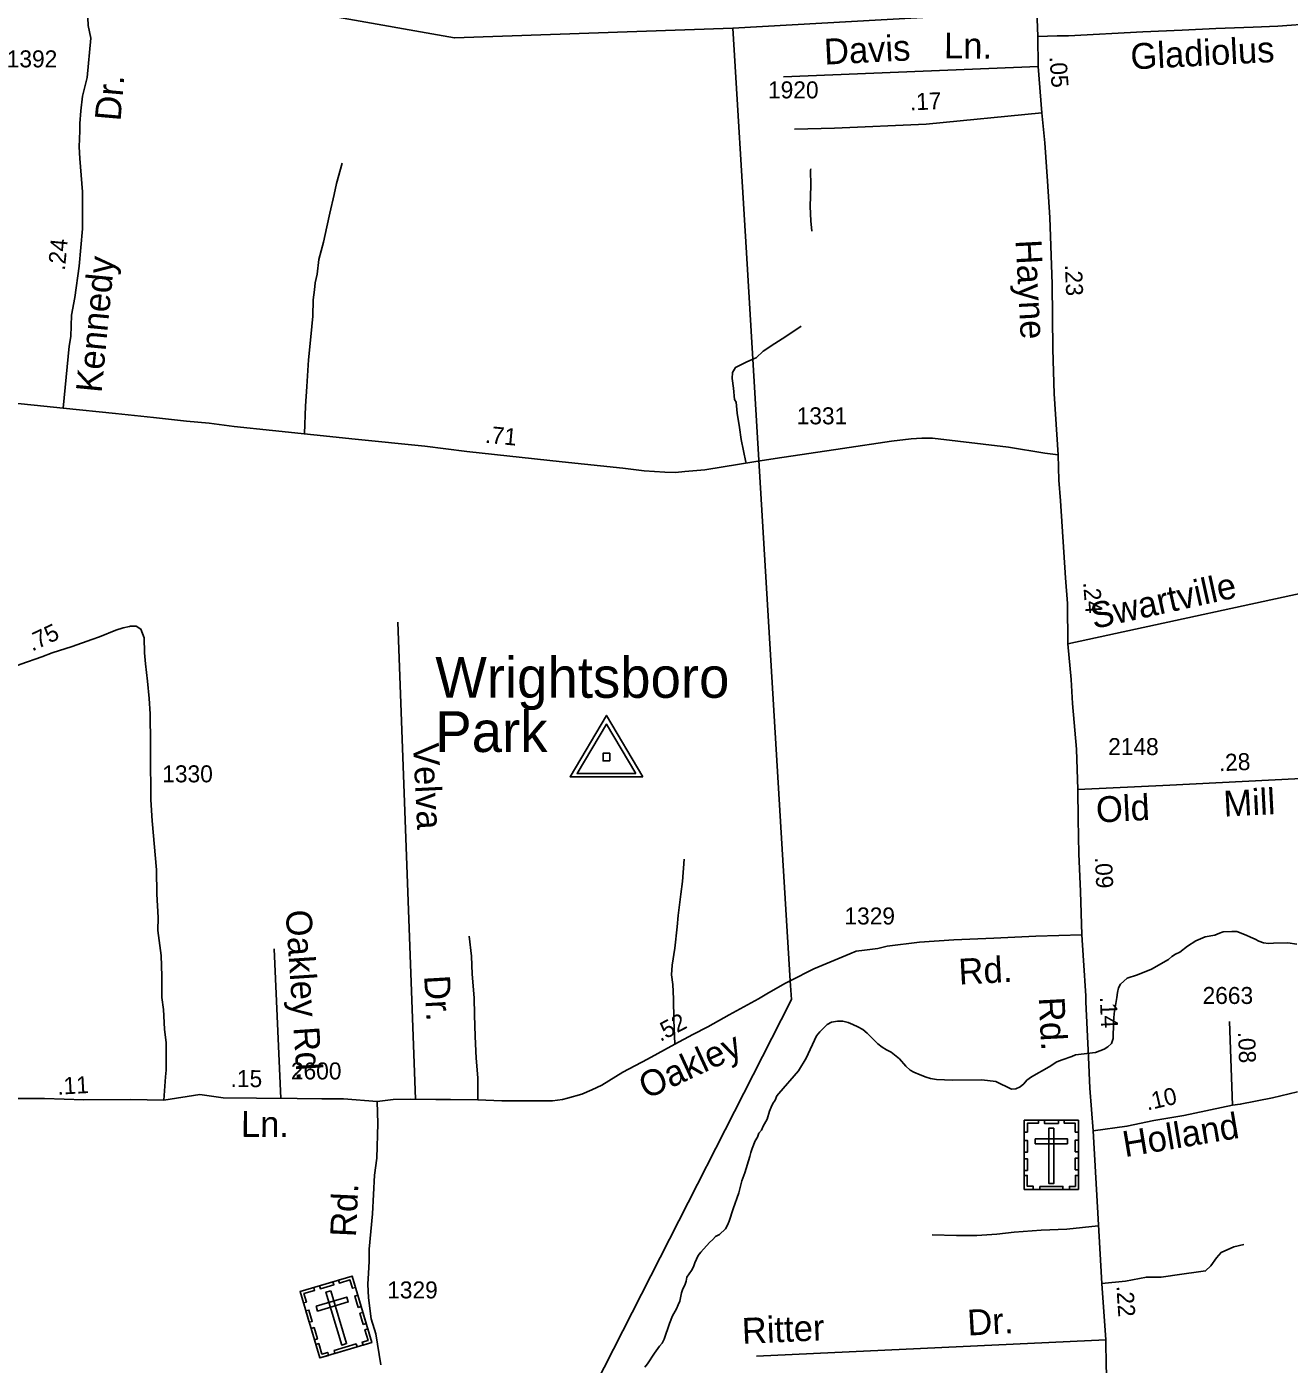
# Model space of a CAD drawing. Extents: x 2290055 to 2389491, y 66597 to 237875.
# Drawn here: x 2321796 to 2326438, y 201202 to 206121 of the extents above; entities that cross this region are included whole.
import ezdxf

# ---------------------------------------------------------------- set-up
doc = ezdxf.new("R2010")
doc.units = 0
for name, color, linetype in [('Exist Boundary Land Use Park Urban  Label', 7, 'Continuous'), ('Exist Cultural Cemetery CELL', 7, 'Continuous'), ('Exist Hydrographic Creek Single Shore', 7, 'Continuous'), ('Exist Road Non-System Type 51', 7, 'Continuous'), ('Exist Road Non-System Type 51 Label', 7, 'Continuous'), ('Exist Road Primary NC Label', 7, 'Continuous'), ('Exist Road Primary NC Service Mileage Hundredths English Label', 7, 'Continuous'), ('Exist Road Primary NC UnDivided 4 Lane Attributed', 7, 'Continuous'), ('Exist Road Secondary Mileage Hundredths English Label', 7, 'Continuous'), ('Exist Road Secondary Type 51 Attributed', 7, 'Continuous'), ('Exist Road Secondary Type 51 Label', 7, 'Continuous'), ('Exist Road Secondary Type 51 Number Label', 7, 'Continuous'), ('Exist Survey Geodetic Marker CELL', 7, 'Continuous'), ('Exist Utilities Electrical Transmission Line', 7, 'Continuous')]:
    doc.layers.add(name, color=color, linetype=linetype)

msp = doc.modelspace()

# ---------------------------------------------------------------- linework, layer by layer
at = {"layer": 'Exist Cultural Cemetery CELL'}
for points in [[(2325463.6, 202099.7), (2325662.7, 202099.7), (2325662.7, 201845.1), (2325463.6, 201845.1)], [(2325463.6, 202056.4), (2325475, 202056.4), (2325475, 202088.6), (2325515.5, 202088.6), (2325515.5, 202099.7), (2325463.6, 202099.7)], [(2325537.7, 202099.7), (2325589.5, 202099.7), (2325589.5, 202088.3), (2325537.7, 202088.3)], [(2325662.8, 202056.4), (2325651.4, 202056.4), (2325651.4, 202088.6), (2325610.9, 202088.6), (2325610.9, 202099.7), (2325662.8, 202099.7)], [(2325572.6, 202070.4), (2325554, 202070.4), (2325554, 201867.7), (2325572.6, 201867.7)], [(2325463.6, 201982.3), (2325463.6, 202025.6), (2325475, 202025.6), (2325475, 201982.3)], [(2325504.4, 202031.7), (2325504.4, 202013), (2325622.2, 202013), (2325622.2, 202031.7)], [(2325651.4, 201983.3), (2325651.4, 202026.6), (2325662.8, 202026.6), (2325662.8, 201983.3)], [(2325463.6, 201915.1), (2325463.6, 201958.4), (2325475, 201958.4), (2325475, 201915.1)], [(2325651.3, 201917.4), (2325651.3, 201960.7), (2325662.7, 201960.7), (2325662.7, 201917.4)], [(2325496.7, 201845.2), (2325496.7, 201856.7), (2325474.7, 201856.7), (2325474.7, 201897.1), (2325463.6, 201897.1), (2325463.6, 201845.2)], [(2325521.1, 201856.6), (2325605.9, 201856.6), (2325605.9, 201845.2), (2325521.1, 201845.2)], [(2325629.6, 201845.1), (2325629.6, 201856.6), (2325651.6, 201856.6), (2325651.6, 201897), (2325662.7, 201897), (2325662.7, 201845.1)], [(2322801.1, 201469.6), (2322991.9, 201526.4), (2323064.6, 201282.4), (2322873.9, 201225.6)], [(2322872.1, 201490.7), (2322921.8, 201505.5), (2322925, 201494.6), (2322875.3, 201479.8)], [(2323004.4, 201484.9), (2322993.5, 201481.7), (2322984.3, 201512.5), (2322945.4, 201500.9), (2322942.2, 201511.6), (2322992, 201526.4)], [(2322813.5, 201428.1), (2322824.4, 201431.3), (2322815.2, 201462.1), (2322854, 201473.7), (2322850.8, 201484.4), (2322801.1, 201469.6)], [(2322914, 201472.6), (2322896.1, 201467.3), (2322954, 201273), (2322971.9, 201278.3)], [(2323014.3, 201411.6), (2323001.9, 201453.1), (2323012.8, 201456.4), (2323025.2, 201414.9)], [(2322859.7, 201416), (2322865, 201398.1), (2322977.8, 201431.7), (2322972.5, 201449.6)], [(2322834.6, 201357), (2322822.3, 201398.5), (2322833.2, 201401.7), (2322845.6, 201360.2)], [(2323033.1, 201348.4), (2323020.7, 201389.9), (2323031.6, 201393.2), (2323044, 201351.7)], [(2322853.8, 201292.6), (2322841.5, 201334.1), (2322852.4, 201337.3), (2322864.8, 201295.8)], [(2323032.9, 201273), (2323029.6, 201284), (2323050.7, 201290.3), (2323039.1, 201329), (2323049.8, 201332.2), (2323064.6, 201282.4)], [(2322905.5, 201235), (2322902.3, 201246.1), (2322881.2, 201239.8), (2322869.6, 201278.5), (2322859, 201275.3), (2322873.8, 201225.6)], [(2322925.6, 201253), (2323007, 201277.2), (2323010.2, 201266.3), (2322928.9, 201242)]]:
    msp.add_lwpolyline(points, close=True, dxfattribs=at)
at = {"layer": 'Exist Hydrographic Creek Single Shore'}
for points in [[(2325725.7, 202348.4), (2325757.5, 202361), (2325771.5, 202370.1), (2325784.5, 202382), (2325791.2, 202400.2), (2325791.5, 202457.9), (2325794, 202492.2), (2325804.2, 202550.8), (2325806.7, 202569.8), (2325810.5, 202586.6), (2325817.2, 202600.1), (2325842.5, 202622.2), (2325880.2, 202633.9), (2325931, 202654.7), (2325994.5, 202690.6), (2326006.5, 202701.5), (2326020, 202710.2), (2326035.5, 202718), (2326063.7, 202739.6), (2326094.5, 202759.4), (2326129.5, 202773.9), (2326165, 202780.6), (2326182, 202788.2), (2326195.5, 202792.3), (2326227, 202794.1), (2326245, 202793.2), (2326279.5, 202780.2), (2326295.7, 202772.5), (2326312.5, 202765.7), (2326326.5, 202758.1), (2326343.7, 202752.1), (2326362, 202750.2), (2326379.7, 202751.3), (2326432.5, 202751.6), (2326466, 202747.5)], [(2325725.7, 202348.4), (2325652, 202340), (2325638.5, 202334.1), (2325602.5, 202321.8), (2325583.2, 202313.9), (2325555, 202296.1), (2325490, 202259.8), (2325473.7, 202246.8), (2325462.5, 202234.1), (2325448.5, 202222.7), (2325432.7, 202215.3), (2325416.7, 202213.4), (2325359, 202241.6), (2325307.2, 202247.9), (2325200.2, 202247.2), (2325141.2, 202249.8), (2325118.5, 202252.7), (2325102.7, 202258), (2325080.5, 202266.7), (2325057.2, 202276.6), (2325043.7, 202284.2), (2325028.7, 202298.9), (2325004.7, 202325.3), (2324974, 202349.5), (2324957.7, 202358.1), (2324941.7, 202368.3), (2324925, 202380.7), (2324886, 202420), (2324870.2, 202433.3), (2324852, 202443.7), (2324833.5, 202452.1), (2324815.7, 202458.8), (2324797, 202463.9), (2324777.5, 202463.7), (2324755.5, 202460.8), (2324739.2, 202451.7), (2324712.5, 202425.3), (2324700.2, 202409.6), (2324662, 202328.3), (2324633, 202281.9), (2324561.2, 202197.9)], [(2324068.7, 201191.1), (2324078.2, 201203.9), (2324103.5, 201243.6), (2324122, 201269), (2324132, 201280.5), (2324139.2, 201294.1), (2324158.7, 201352.3), (2324170, 201380.6), (2324185, 201406.7), (2324191.5, 201420.6), (2324196.7, 201434.7), (2324203.5, 201464.9), (2324208, 201479.2), (2324215.5, 201492.8), (2324220.2, 201507.4), (2324222.5, 201522.3), (2324240.5, 201547.1), (2324247.7, 201560.3), (2324252.5, 201574.8), (2324265, 201602.6), (2324274, 201614.6), (2324306.7, 201650.3), (2324318.7, 201661), (2324328.7, 201672.4), (2324342.5, 201679.4), (2324365, 201700.3), (2324372.5, 201713.8), (2324379, 201728.6), (2324393, 201773.6), (2324414.5, 201832.7), (2324425.5, 201876.6), (2324436.2, 201906.4), (2324454.5, 201966.6), (2324458, 201981.7), (2324463, 201995.9), (2324474.5, 202024.2), (2324482.2, 202037.4), (2324487.5, 202051.8), (2324497.5, 202063.6), (2324503.5, 202077.5), (2324518, 202104.1), (2324527.2, 202133.4), (2324532.7, 202147.8), (2324539.7, 202161.1), (2324548, 202173.6), (2324554, 202189), (2324561.2, 202197.9)]]:
    msp.add_lwpolyline(points, dxfattribs=at)
at = {"layer": 'Exist Road Non-System Type 51'}
for points in [[(2322023.8, 206319), (2322020.6, 206288.1), (2322014, 206251.9), (2322016.3, 206195.9), (2322019.9, 206154.1), (2322022, 206125.3), (2322030.8, 206078.2)], [(2324578.4, 205937.2), (2325515.1, 205974.6)], [(2322816.9, 204625.2), (2322820.9, 204725.4), (2322826, 204797.6), (2322832.1, 204895.9), (2322840.8, 204980.3), (2322847.8, 205056.6), (2322849.4, 205116.6), (2322854, 205152.8), (2322856.9, 205179), (2322863.6, 205211.2), (2322869.5, 205265.5), (2322887, 205328.2), (2322898.8, 205384.7), (2322910.8, 205435.2), (2322926.1, 205503.8), (2322934.5, 205544.1), (2322955.5, 205619)], [(2324678.3, 205598.7), (2324677.2, 205593.2), (2324679.5, 205537.3), (2324676.5, 205459.2), (2324678.6, 205407.2), (2324682.1, 205369.4)], [(2324643.9, 205019.7), (2324587.4, 204981.5), (2324546.4, 204955.9), (2324503.5, 204928.2), (2324478.5, 204903.2), (2324465.5, 204897.8)], [(2324465.5, 204897.8), (2324441.1, 204887.7), (2324401.9, 204868.1), (2324390.6, 204849.7), (2324389.5, 204827.6), (2324394.9, 204791.8), (2324398.5, 204749.9), (2324404.9, 204740.2), (2324408.5, 204700.3), (2324416.7, 204646.6), (2324422.4, 204602.8), (2324439.7, 204519.5)], [(2327183.4, 203902.3), (2326982.4, 204013.1), (2326868.8, 204071.4), (2326787.2, 204080.1), (2326664.9, 204077.2), (2325623.4, 203852.2)], [(2323160.2, 203930.8), (2323225.6, 202176.9)], [(2324179.2, 202379.9), (2324174.9, 202468.4), (2324173.8, 202546.4), (2324171.7, 202598.3), (2324166.3, 202634.1), (2324168.9, 202670.2), (2324178.4, 202732.6), (2324187.3, 202811), (2324191.6, 202853.2), (2324200.5, 202931.5), (2324206.7, 202977.8), (2324213.5, 203060.1)], [(2323454.6, 202175.3), (2323455, 202255.8), (2323448.2, 202327.5), (2323445, 202407.4), (2323441.8, 202487.3), (2323441.4, 202549.3), (2323433.9, 202637.1), (2323431.3, 202703), (2323422.4, 202776.6)], [(2322705.8, 202729.9), (2322730.3, 202179.7)], [(2325735.9, 201711.8), (2325620, 201699.4), (2325526.1, 201695.7), (2325426.3, 201687.7), (2325362.6, 201681.2), (2325288.7, 201676.3), (2325214.7, 201675.4), (2325124.6, 201677.8)], [(2326270.5, 201643.2), (2326234.8, 201633.8), (2326187.6, 201613.9), (2326170.4, 201593.2), (2326149.5, 201564.4), (2326130.3, 201545.6), (2326104.4, 201542.6), (2326042.7, 201534.1), (2325967.1, 201523.1), (2325913.1, 201523), (2325835.6, 201507.9), (2325749.5, 201499.9)], [(2324479.5, 201232.1), (2325763.2, 201292.2)]]:
    msp.add_lwpolyline(points, dxfattribs=at)
at = {"layer": 'Exist Road Primary NC UnDivided 4 Lane Attributed'}
for points in [[(2325513.1, 206084.5), (2325504.8, 206313.3), (2325489.2, 206552.1), (2325482.6, 206755.4)], [(2325528, 205804.8), (2325515.1, 205974.6), (2325513.1, 206084.5)], [(2325587.8, 204547.2), (2325573.6, 204771.3), (2325568.9, 204935.4), (2325566.9, 205174.7), (2325560.8, 205315.2), (2325557.8, 205419.1), (2325548.6, 205553.5), (2325539.4, 205694.3), (2325528, 205804.8)], [(2325660.4, 203315.5), (2325655.7, 203464.2), (2325641.1, 203632.5), (2325635.7, 203720.3), (2325623.4, 203852.2), (2325622.8, 204000.2), (2325615.2, 204094), (2325596.4, 204377.7), (2325591, 204453.7), (2325587.8, 204547.2)], [(2325675.7, 202781), (2325671, 202940.8), (2325664.5, 203078.8), (2325662.4, 203206.8), (2325660.4, 203315.5)], [(2325717.4, 202060.7), (2325705.3, 202217.4), (2325699.4, 202331.2), (2325689.9, 202535), (2325689.6, 202557), (2325681.2, 202687), (2325675.7, 202781)], [(2325777.7, 200881), (2325770.8, 201074.2), (2325764.8, 201194.2), (2325763.2, 201292.2), (2325749.5, 201499.9), (2325717.4, 202060.7)]]:
    msp.add_lwpolyline(points, dxfattribs=at)
at = {"layer": 'Exist Road Secondary Type 51 Attributed'}
msp.add_line((2326229, 202154.9), (2326218.7, 202462.9), dxfattribs=at)
for points in [[(2325513.1, 206084.5), (2325584.4, 206087), (2325626.4, 206087.6), (2325900.2, 206102.3), (2326044, 206108.8), (2326168, 206114.9), (2326305.8, 206119.4), (2326395.7, 206122.9), (2326529.6, 206133.2), (2326737.4, 206144.9), (2326843.3, 206152.7), (2326873.4, 206151.3), (2326879.6, 206135.3), (2326882.1, 206113.4), (2326881.5, 206027.3), (2326887.2, 205935.3), (2326890.6, 205849.5), (2326900.4, 205637.6), (2326904, 205545.7), (2326915.2, 205247.6), (2326911.3, 205128.8)], [(2321929.5, 204718.4), (2321951.4, 204945.6), (2321957.5, 204982.3), (2321960.5, 205059.9), (2321973, 205125.1), (2321988, 205240.1), (2322000.2, 205377.5), (2322000.2, 205431.6), (2322000.2, 205514.1), (2321991.1, 205636.2), (2321988, 205679), (2321991.1, 205737.9), (2321991.1, 205765.4), (2321994.1, 205811.3), (2322000.2, 205865.3), (2322018.5, 205934.6), (2322030.8, 206078.2)], [(2325528, 205804.8), (2325102.7, 205762.2), (2324766.5, 205748.4), (2324618.8, 205743.8)], [(2321929.5, 204718.4), (2321704.7, 204740.9), (2321539.8, 204759.4), (2321454.9, 204767.5), (2321379.3, 204775.5), (2321255.4, 204788.2), (2321140.9, 204803.9)], [(2325587.8, 204547.2), (2325539.2, 204552.9), (2325405.8, 204574.3), (2325126.6, 204607.7), (2325087.6, 204608.3), (2325047.7, 204606), (2324975.6, 204596.8), (2324795, 204570.2), (2324548.2, 204532.7), (2324477.2, 204521.8), (2324289.3, 204491.8), (2324216, 204484.9), (2324180.7, 204482), (2324142.6, 204482.6), (2324066.1, 204488.3), (2323987, 204497), (2323764.9, 204520.6), (2323413.6, 204558.7), (2323259.7, 204578.3), (2323003.1, 204603.7), (2322699.7, 204636.5), (2322558.8, 204651), (2322466.1, 204662.5), (2322383, 204670.6), (2322261.3, 204683.8), (2322122.7, 204698.3), (2321929.5, 204718.4)], [(2321851.5, 203803.7), (2321889, 203818.1), (2321962.5, 203841.2), (2322034.6, 203867.1), (2322063.4, 203877.2), (2322123.6, 203902.1), (2322150.4, 203910.7), (2322173.5, 203915), (2322177.3, 203916), (2322181.6, 203916.2), (2322194.1, 203916.5), (2322198.7, 203916.5), (2322214.8, 203906.1), (2322227.7, 203873.7), (2322228.6, 203818), (2322232, 203778.2), (2322239.7, 203714.8), (2322246.5, 203650.8), (2322249.4, 203594.5), (2322250.8, 203485.5), (2322250.8, 203449.4), (2322252, 203278.4), (2322257.1, 203200.6), (2322272.4, 203020.2), (2322273.8, 202931.2), (2322279.6, 202845), (2322278.2, 202797.4), (2322289.7, 202705.1), (2322292.6, 202630.1), (2322292.9, 202551.3), (2322298.2, 202507.5), (2322302.7, 202434.5), (2322308.5, 202384.6), (2322308.5, 202326.9), (2322308.5, 202283.7), (2322305.6, 202259.1), (2322299.9, 202173.1)], [(2321670.1, 202181.9), (2321663.4, 202294.8), (2321659.5, 202347.2), (2321659.6, 202397.2), (2321649.1, 202500.5), (2321639.1, 202639.9), (2321636.7, 202728.2), (2321633.8, 202770), (2321626.6, 202908.2), (2321625.2, 203036.6), (2321615.1, 203117.4), (2321610.7, 203286.4), (2321600.7, 203393.2), (2321600.7, 203486.3), (2321594.9, 203578.7), (2321590.6, 203643.6), (2321590.4, 203667.7), (2321602.2, 203695.9), (2321613.9, 203712.4), (2321637.4, 203726.5), (2321684.5, 203743), (2321773.6, 203776.3), (2321851.5, 203803.7)], [(2325660.4, 203315.5), (2325999.3, 203331.6), (2326555.2, 203360), (2326637.7, 203365.4), (2326813.5, 203351.9), (2326879.8, 203335.6), (2326978.5, 203270.7), (2327051.4, 203213.9), (2327128.1, 203147.5)], [(2325675.7, 202781), (2325506.2, 202776.2), (2325352.4, 202769.7), (2325204.6, 202763.1), (2325078.7, 202754.9), (2324959.7, 202739.7), (2324925.2, 202731.6), (2324876.5, 202725.5), (2324846.1, 202721.4), (2324821.7, 202711.3), (2324690.5, 202656.3), (2324603.3, 202612.5), (2324583.3, 202602.4), (2324517.7, 202564.7), (2324486.3, 202546.7), (2324379.2, 202486.9), (2324300.1, 202443.5), (2324244.7, 202414.5), (2324179.2, 202379.9), (2324078.2, 202323.7), (2323987, 202276.1), (2323909.9, 202228.6), (2323874.1, 202212), (2323836.4, 202195.5), (2323784.1, 202180.8), (2323766.3, 202176.1), (2323728.5, 202170.6), (2323674.5, 202170.5), (2323634.5, 202170.9), (2323542.4, 202171.2), (2323454.6, 202175.3), (2323354.2, 202175.8), (2323300.1, 202175.6), (2323208.6, 202177.2), (2323142.7, 202175.4), (2323084.7, 202169.1)], [(2323084.7, 202169.1), (2322960.7, 202178.4), (2322880.6, 202179), (2322790.6, 202179.4), (2322640.7, 202180.7), (2322518.6, 202182.6), (2322432.4, 202194.2), (2322299.9, 202173.1)], [(2326468, 202204.1), (2326376.5, 202182.7), (2326257.6, 202158.3), (2326229, 202154.9)], [(2322299.9, 202173.1), (2322177.5, 202176.6), (2322006, 202174.9), (2321860.8, 202180.1), (2321694.6, 202180.1), (2321670.1, 202181.9)], [(2323097.2, 201200.1), (2323078.9, 201313.8), (2323062.7, 201369.4), (2323052.5, 201446.5), (2323050.5, 201497.3), (2323052.5, 201537.9), (2323054.6, 201580.5), (2323054.6, 201625.2), (2323066.7, 201755.1), (2323074.9, 201897.2), (2323083, 201960.1), (2323087, 202088), (2323084.7, 202169.1)], [(2326229, 202154.9), (2326050.2, 202117.1), (2325940.4, 202098.8), (2325841.3, 202077.4), (2325717.4, 202060.7)]]:
    msp.add_lwpolyline(points, dxfattribs=at)
at = {"layer": 'Exist Survey Geodetic Marker CELL'}
for points in [[(2324061, 203362.6), (2323927, 203588.6), (2323793.6, 203362.6)], [(2324035.1, 203374.7), (2323819.5, 203374.7), (2323927, 203556.8)], [(2323939.3, 203421.3), (2323939.3, 203449.5), (2323915.1, 203449.5), (2323915.1, 203421.3)]]:
    msp.add_lwpolyline(points, close=True, dxfattribs=at)
at = {"layer": 'Exist Utilities Electrical Transmission Line'}
for p, q in [((2323264.7, 206098), (2322023.8, 206319)), ((2325505.4, 206178.5), (2324392, 206115.9)), ((2324441.9, 205289.3), (2324392, 206115.9)), ((2324465.5, 204897.8), (2324441.9, 205289.3)), ((2324487.9, 204526.5), (2324465.5, 204897.8)), ((2324569.2, 203178), (2324487.9, 204526.5)), ((2324603.3, 202612.5), (2324569.2, 203178))]:
    msp.add_line(p, q, dxfattribs=at)
for points in [[(2324392, 206115.9), (2323368.4, 206079.5), (2323264.7, 206098)], [(2324569.4, 202468.9), (2324607.5, 202543.7), (2324603.3, 202612.5)], [(2322974.4, 199591.1), (2323473.9, 200316.7), (2324569.4, 202468.9)]]:
    msp.add_lwpolyline(points, dxfattribs=at)

# ---------------------------------------------------------------- texts
at = {"layer": 'Exist Boundary Land Use Park Urban  Label'}
for s, p in [('Wrightsboro', (2323298.2, 203653.1)), ('Park', (2323298.2, 203453.9))]:
    msp.add_text(s, height=150, dxfattribs=at).set_placement(p)
at = {"layer": 'Exist Road Non-System Type 51 Label'}
for s, rotation, p in [('Davis', 2.8749, (2324729.7, 205981.3)), ('Ln.', 359.6713, (2325168.4, 206004.5)), ('Swartville', 12.4698, (2325719.5, 203905.8)), ('Velva', 272.8861, (2323215.8, 203484.6)), ('Oakley Rd.', 273.8348, (2322747.4, 202870.8)), ('Dr.', 273.2901, (2323256.8, 202630.6)), ('Ritter', 2.5904, (2324427.5, 201277.2)), ('Dr.', 3.2965, (2325256.9, 201307.6))]:
    msp.add_text(s, height=95, rotation=rotation, dxfattribs=at).set_placement(p)
at = {"layer": 'Exist Road Primary NC Label'}
for s, rotation, p in [('Hayne', 273.0241, (2325431.6, 205335.9)), ('Rd.', 272.9589, (2325516.7, 202550.8))]:
    msp.add_text(s, height=95, rotation=rotation, dxfattribs=at).set_placement(p)
at = {"layer": 'Exist Road Primary NC Service Mileage Hundredths English Label'}
for s, rotation, p in [('.05', 274.3572, (2325556, 206010.5)), ('.23', 272.4882, (2325613.1, 205245.7)), ('.24', 274.5868, (2325680, 204077.3)), ('.09', 272.6845, (2325723.4, 203066.9)), ('.14', 272.6635, (2325741.3, 202553.3)), ('.22', 273.7565, (2325802.4, 201490.7))]:
    msp.add_text(s, height=62.5, rotation=rotation, dxfattribs=at).set_placement(p)
at = {"layer": 'Exist Road Secondary Mileage Hundredths English Label'}
for s, rotation, p in [('.17', 2.3459, (2325044.1, 205813.1)), ('.24', 84.5073, (2321935.7, 205222.7)), ('.71', 354.6752, (2323479.3, 204591)), ('.75', 25.1045, (2321815.6, 203822.8)), ('.28', 2.6345, (2326180.3, 203382.9)), ('.52', 27.5885, (2324125.4, 202387.4)), ('.08', 271.9197, (2326249.8, 202424.6)), ('.11', 3.1359, (2321909.5, 202193.6)), ('.15', 359.5185, (2322545.1, 202222.1)), ('.10', 13.0416, (2325916.4, 202135.1))]:
    msp.add_text(s, height=62.5, rotation=rotation, dxfattribs=at).set_placement(p)
at = {"layer": 'Exist Road Secondary Type 51 Label'}
for s, rotation, p in [('Gladiolus', 3.0041, (2325856.6, 205963.6)), ('Dr.', 85.0487, (2322140.4, 205771.7)), ('Kennedy', 84.5073, (2322070.6, 204772.6)), ('Mill', 2.975, (2326198.5, 203215.9)), ('Old', 2.975, (2325729.9, 203194)), ('Rd.', 3.0804, (2325224.5, 202598.2)), ('Oakley ', 24.8681, (2324074.5, 202175.8)), ('Ln.', 359.5442, (2322583.1, 202038.8)), ('Holland', 9.5548, (2325833.9, 201963.9)), ('Rd.', 87.345, (2323006.2, 201668.8))]:
    msp.add_text(s, height=95, rotation=rotation, dxfattribs=at).set_placement(p)
at = {"layer": 'Exist Road Secondary Type 51 Number Label'}
for s, p in [('1392', (2321722.2, 205971.4)), ('1920', (2324521.5, 205857.4)), ('1331', (2324626.8, 204658.8)), ('2148', (2325772.1, 203442.5)), ('1330', (2322294.1, 203342.3)), ('1329', (2324802.4, 202819.6)), ('2663', (2326119.4, 202527.3)), ('2600', (2322767.1, 202249.8)), ('1329', (2323121.1, 201444.5))]:
    msp.add_text(s, height=62.5, dxfattribs=at).set_placement(p)

doc.saveas('drawing.dxf')
